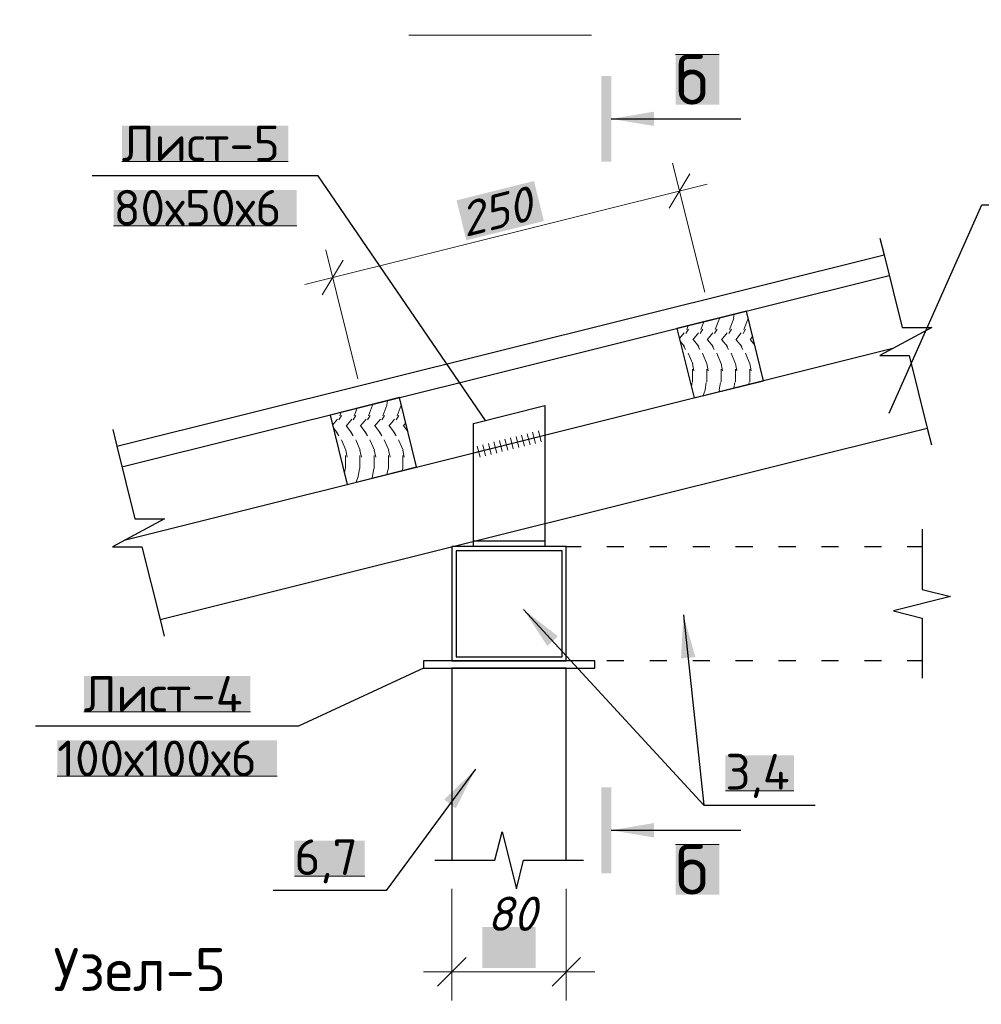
# Model space of a CAD drawing. Header units: millimetres. Extents: x 363306 to 7757304, y 1022887 to 1207196.
# Tile 715 of 1056: x 2419670 to 2426396, y 1069899 to 1076783. Entities that reach past the tile are written whole.
import ezdxf

# ---------------------------------------------------------------- set-up
doc = ezdxf.new("R2010")
doc.units = ezdxf.units.MM
for name, color, linetype in [('0 @ 100', 7, 'Continuous'), ('PDF12_0', 7, 'Continuous'), ('PDF12_Text', 7, 'Continuous')]:
    doc.layers.add(name, color=color, linetype=linetype)
for name, color, linetype, true_color in [('PDF12_.', 7, 'Continuous', 0xcc6827), ('PDF12_A3 pdf uchun', 7, 'Continuous', 0x636466), ('PDF12_PLAN', 7, 'Continuous', 0x535353)]:
    doc.layers.add(name, color=color, linetype=linetype, true_color=true_color)
doc.styles.add('iso', font='isocpeur.TTF')
doc.styles.add('PDF ISOCPEUR', font='isocpeur.TTF')
doc.styles.add('PDF ISOCPEUR Italic', font='isocpeui.ttf')
doc.styles.add('ViTEXT', font='isocpeur.TTF')
doc.styles.add('ГОСТ 2.304', font='isocpeui.ttf')

msp = doc.modelspace()

# ---------------------------------------------------------------- linework, layer by layer
at = {"layer": 'PDF12_.', "lineweight": 9}
for points in [[(2424661.848, 1074696.423), (2424668.005, 1074724.132)], [(2424434.014, 1074617.912), (2424455.565, 1074671.792)], [(2424534.076, 1074617.912), (2424564.864, 1074693.344)], [(2424563.325, 1074696.423), (2424563.325, 1074697.962)], [(2424634.138, 1074617.912), (2424664.926, 1074693.344)], [(2424734.2, 1074617.912), (2424764.989, 1074693.344)], [(2424761.91, 1074696.423), (2424763.449, 1074699.502)], [(2424284.69, 1074553.257), (2424318.557, 1074594.821)], [(2424329.333, 1074590.203), (2424347.806, 1074619.452)], [(2424335.491, 1074617.912), (2424344.727, 1074644.083)], [(2424378.594, 1074545.56), (2424417.08, 1074594.821)], [(2424429.395, 1074590.203), (2424447.868, 1074619.452)], [(2424478.657, 1074545.56), (2424517.142, 1074594.821)], [(2424529.457, 1074590.203), (2424547.931, 1074619.452)], [(2424578.719, 1074545.56), (2424617.204, 1074594.821)], [(2424629.52, 1074590.203), (2424647.993, 1074619.452)], [(2424678.781, 1074545.56), (2424717.267, 1074594.821)], [(2424729.582, 1074590.203), (2424746.516, 1074619.452)], [(2424289.308, 1074536.323), (2424320.097, 1074497.838)], [(2424381.673, 1074545.56), (2424420.159, 1074497.838)], [(2424481.736, 1074545.56), (2424520.221, 1074497.838)], [(2424581.798, 1074545.56), (2424620.283, 1074497.838)], [(2424681.86, 1074545.56), (2424720.345, 1074497.838)], [(2424778.843, 1074545.56), (2424795.777, 1074567.112)], [(2424781.922, 1074545.56), (2424811.171, 1074508.614), (2424811.171, 1074505.535)], [(2424310.86, 1074508.614), (2424327.794, 1074477.825)], [(2424346.267, 1074451.655), (2424377.055, 1074376.224)], [(2424410.922, 1074508.614), (2424427.856, 1074477.825)], [(2424446.329, 1074451.655), (2424477.117, 1074376.224)], [(2424510.984, 1074508.614), (2424527.918, 1074477.825)], [(2424546.391, 1074451.655), (2424577.179, 1074376.224)], [(2424611.047, 1074508.614), (2424627.98, 1074477.825)], [(2424646.453, 1074451.655), (2424677.242, 1074376.224)], [(2424711.109, 1074508.614), (2424728.043, 1074477.825)], [(2424746.516, 1074451.655), (2424777.304, 1074376.224)], [(2424375.516, 1074379.303), (2424386.292, 1074328.502)], [(2424475.578, 1074379.303), (2424486.354, 1074328.502)], [(2424575.64, 1074379.303), (2424586.416, 1074328.502)], [(2424675.702, 1074379.303), (2424686.478, 1074328.502)], [(2424775.764, 1074379.303), (2424786.54, 1074328.502)], [(2424375.516, 1074249.991), (2424375.516, 1074340.817)], [(2424475.578, 1074249.991), (2424475.578, 1074340.817)], [(2424575.64, 1074249.991), (2424575.64, 1074340.817)], [(2424675.702, 1074249.991), (2424675.702, 1074340.817)], [(2424775.764, 1074249.991), (2424775.764, 1074340.817)], [(2424367.819, 1074220.742), (2424372.437, 1074246.913)], [(2424463.262, 1074196.112), (2424472.499, 1074246.913)], [(2424563.325, 1074196.112), (2424572.561, 1074246.913)], [(2424664.926, 1074208.427), (2424672.623, 1074246.913)], [(2424769.607, 1074234.597), (2424772.686, 1074246.913)], [(2424449.408, 1074154.547), (2424464.802, 1074193.033)], [(2424560.246, 1074182.257), (2424564.864, 1074193.033)], [(2422237.263, 1074091.431), (2422241.881, 1074119.141)], [(2421909.367, 1074014.46), (2421918.603, 1074039.091)], [(2422009.429, 1074014.46), (2422029.441, 1074066.801)], [(2422109.491, 1074014.46), (2422138.74, 1074088.352)], [(2422137.201, 1074091.431), (2422137.201, 1074092.971)], [(2422209.553, 1074014.46), (2422238.802, 1074088.352)], [(2422309.616, 1074014.46), (2422338.865, 1074088.352)], [(2422337.325, 1074091.431), (2422337.325, 1074096.05)], [(2421858.566, 1073948.265), (2421892.433, 1073989.83)], [(2421903.209, 1073985.211), (2421921.682, 1074016)], [(2421952.47, 1073940.568), (2421992.495, 1073989.83)], [(2422003.271, 1073985.211), (2422021.744, 1074016)], [(2422052.533, 1073940.568), (2422092.558, 1073989.83)], [(2422103.333, 1073985.211), (2422121.806, 1074016)], [(2422152.595, 1073940.568), (2422192.62, 1073989.83)], [(2422203.396, 1073985.211), (2422221.869, 1074016)], [(2422252.657, 1073940.568), (2422292.682, 1073989.83)], [(2422303.458, 1073985.211), (2422321.931, 1074016)], [(2421863.184, 1073931.332), (2421893.973, 1073892.846)], [(2421884.736, 1073903.622), (2421903.209, 1073872.834)], [(2421955.549, 1073940.568), (2421994.035, 1073892.846)], [(2421984.798, 1073903.622), (2422003.271, 1073872.834)], [(2422055.611, 1073940.568), (2422094.097, 1073892.846)], [(2422084.86, 1073903.622), (2422103.333, 1073872.834)], [(2422155.674, 1073940.568), (2422194.159, 1073892.846)], [(2422184.923, 1073903.622), (2422203.396, 1073872.834)], [(2422255.736, 1073940.568), (2422294.221, 1073892.846)], [(2422284.985, 1073903.622), (2422303.458, 1073872.834)], [(2422352.719, 1073940.568), (2422371.192, 1073963.659)], [(2422355.798, 1073940.568), (2422385.047, 1073903.622), (2422386.587, 1073902.083)], [(2421921.682, 1073846.664), (2421950.931, 1073772.772)], [(2422021.744, 1073846.664), (2422050.993, 1073772.772)], [(2422120.267, 1073846.664), (2422151.055, 1073772.772)], [(2422220.329, 1073846.664), (2422251.118, 1073772.772)], [(2422320.392, 1073846.664), (2422351.18, 1073772.772)], [(2421950.931, 1073774.311), (2421960.168, 1073723.51)], [(2422049.454, 1073774.311), (2422060.23, 1073723.51)], [(2422149.516, 1073774.311), (2422160.292, 1073723.51)], [(2422249.578, 1073774.311), (2422260.354, 1073723.51)], [(2422349.64, 1073774.311), (2422360.416, 1073723.51)], [(2421949.392, 1073645), (2421949.392, 1073735.826)], [(2422049.454, 1073645), (2422049.454, 1073735.826)], [(2422149.516, 1073645), (2422149.516, 1073735.826)], [(2422249.578, 1073645), (2422249.578, 1073735.826)], [(2422349.64, 1073645), (2422349.64, 1073735.826)], [(2421941.694, 1073615.751), (2421946.313, 1073641.921)], [(2422037.138, 1073592.66), (2422046.375, 1073641.921)], [(2422137.201, 1073592.66), (2422146.437, 1073641.921)], [(2422238.802, 1073603.435), (2422246.499, 1073641.921)], [(2422345.022, 1073629.606), (2422346.562, 1073641.921)], [(2422023.284, 1073549.556), (2422038.678, 1073589.581)], [(2422134.122, 1073577.265), (2422138.74, 1073589.581)]]:
    msp.add_lwpolyline(points, dxfattribs=at)
at = {"layer": 'PDF12_0', "color": 7, "lineweight": 0, "true_color": 0xffffff}
for points in [[(2424563.325, 1076540.647), (2424256.98, 1076540.647)], [(2420385.342, 1075792.489), (2421549.143, 1075792.489)], [(2420326.844, 1075342.979), (2421607.641, 1075342.979)], [(2420119.023, 1071943.942), (2421284.363, 1071943.942)], [(2419932.753, 1071492.892), (2421470.632, 1071492.892)], [(2424606.428, 1071391.291), (2425085.188, 1071391.291)], [(2424563.325, 1071015.672), (2424256.98, 1071015.672)], [(2421592.246, 1070793.996), (2422083.321, 1070793.996)]]:
    msp.add_lwpolyline(points, dxfattribs=at)
at = {"layer": 'PDF12_0', "lineweight": 25}
for points in [[(2423807.47, 1076089.597), (2424714.188, 1076089.597)], [(2422928.462, 1073980.593), (2421756.964, 1075692.427), (2420177.521, 1075692.427)], [(2425750.217, 1074031.394), (2426399.851, 1075487.684), (2429313.971, 1075487.684)], [(2425687.1, 1075256.771), (2425716.349, 1075139.775), (2425842.582, 1074630.228), (2426048.864, 1074630.228), (2425685.561, 1074436.261), (2425891.843, 1074436.261), (2426018.075, 1073926.713), (2426047.324, 1073811.257)], [(2425716.349, 1075139.775), (2425716.349, 1075139.775)], [(2420320.686, 1073917.477), (2420349.935, 1073802.021), (2420476.168, 1073292.473), (2420682.45, 1073292.473), (2420319.147, 1073098.506), (2420525.429, 1073098.506), (2420651.662, 1072588.958), (2420680.91, 1072471.963)], [(2420349.935, 1073802.021), (2420349.935, 1073802.021)], [(2425981.129, 1073220.12), (2425981.129, 1073100.046), (2425981.129, 1072799.859), (2426181.254, 1072749.058), (2425781.005, 1072648.996), (2425981.129, 1072599.734), (2425981.129, 1072299.548), (2425981.129, 1072179.473)], [(2425981.129, 1073100.046), (2425981.129, 1073100.046)], [(2423193.242, 1072659.772), (2424455.565, 1071291.228), (2425234.511, 1071291.228)], [(2424312.399, 1072621.286), (2424455.565, 1071291.228)], [(2422494.346, 1072248.747), (2421619.956, 1071843.88), (2419781.89, 1071843.88)], [(2422857.649, 1071542.154), (2422232.645, 1070693.934), (2421442.923, 1070693.934)], [(2422572.856, 1070906.374), (2422692.931, 1070906.374), (2422993.118, 1070906.374), (2423043.918, 1071104.959), (2423143.981, 1070706.249), (2423193.242, 1070906.374), (2423493.429, 1070906.374), (2423613.503, 1070906.374)], [(2423807.47, 1071115.735), (2424714.188, 1071115.735)], [(2422692.931, 1070906.374), (2422692.931, 1070906.374)]]:
    msp.add_lwpolyline(points, dxfattribs=at)
at = {"layer": 'PDF12_0', "lineweight": 0}
for points in [[(2424212.337, 1075464.593), (2424357.043, 1075706.282)], [(2421932.458, 1075101.29), (2421786.213, 1074859.601)], [(2422792.993, 1070225.951), (2422592.869, 1070025.826)], [(2423393.366, 1070025.826), (2423593.491, 1070225.951)]]:
    msp.add_lwpolyline(points, dxfattribs=at)
at = {"layer": 'PDF12_0', "color": 3, "lineweight": 0}
for points in [[(2423257.898, 1073899.004), (2423277.91, 1073820.494)], [(2423297.922, 1073908.24), (2423316.395, 1073831.269)], [(2422843.794, 1073754.299), (2423344.105, 1073878.991)], [(2422986.96, 1073831.269), (2423006.972, 1073752.759)], [(2423025.445, 1073840.506), (2423045.458, 1073763.535)], [(2423063.931, 1073849.742), (2423083.943, 1073772.772)], [(2423103.956, 1073860.518), (2423122.429, 1073782.008)], [(2423142.441, 1073869.755), (2423160.914, 1073791.245)], [(2423180.927, 1073878.991), (2423200.939, 1073802.021)], [(2423219.412, 1073888.228), (2423239.425, 1073811.257)], [(2422869.964, 1073802.021), (2422889.976, 1073723.51)], [(2422909.989, 1073811.257), (2422928.462, 1073734.286)], [(2422948.474, 1073820.494), (2422966.947, 1073743.523)]]:
    msp.add_lwpolyline(points, dxfattribs=at)
at = {"layer": 'PDF12_0', "color": 7, "true_color": 0xffffff, "transparency": 33554559}
for points in [[(2424563.325, 1076189.659), (2424256.98, 1076189.659), (2424563.325, 1076540.647)], [(2424256.98, 1076189.659), (2424563.325, 1076540.647), (2424256.98, 1076540.647)], [(2420385.342, 1076041.875), (2421549.143, 1076041.875), (2420385.342, 1075792.489)], [(2421549.143, 1076041.875), (2420385.342, 1075792.489), (2421549.143, 1075792.489)], [(2420326.844, 1075592.365), (2421607.641, 1075592.365), (2420326.844, 1075342.979)], [(2421607.641, 1075592.365), (2420326.844, 1075342.979), (2421607.641, 1075342.979)], [(2420119.023, 1072193.328), (2421284.363, 1072193.328), (2420119.023, 1071943.942)], [(2421284.363, 1072193.328), (2420119.023, 1071943.942), (2421284.363, 1071943.942)], [(2419932.753, 1071743.818), (2421470.632, 1071743.818), (2419932.753, 1071492.892)], [(2421470.632, 1071743.818), (2419932.753, 1071492.892), (2421470.632, 1071492.892)], [(2424606.428, 1071640.677), (2425085.188, 1071640.677), (2424606.428, 1071391.291)], [(2425085.188, 1071640.677), (2424606.428, 1071391.291), (2425085.188, 1071391.291)], [(2421592.246, 1071043.382), (2422083.321, 1071043.382), (2421592.246, 1070793.996)], [(2422083.321, 1071043.382), (2421592.246, 1070793.996), (2422083.321, 1070793.996)], [(2424563.325, 1070666.224), (2424256.98, 1070666.224), (2424563.325, 1071015.672)], [(2424256.98, 1070666.224), (2424563.325, 1071015.672), (2424256.98, 1071015.672)]]:
    msp.add_solid(points, dxfattribs=at)
at = {"layer": 'PDF12_0', "transparency": 33554559}
for points in [[(2423807.47, 1076389.784), (2423807.47, 1075790.95), (2423738.196, 1076389.784)], [(2423807.47, 1075790.95), (2423738.196, 1076389.784), (2423738.196, 1075790.95)], [(2423807.47, 1076089.597), (2424107.657, 1076140.398), (2424107.657, 1076040.335)], [(2423193.242, 1072659.772), (2423434.931, 1072471.963), (2423361.039, 1072404.228)], [(2424312.399, 1072621.286), (2424395.528, 1072327.257), (2424295.466, 1072316.481)], [(2422857.649, 1071542.154), (2422720.64, 1071269.677), (2422639.051, 1071329.714)], [(2423738.196, 1070815.548), (2423738.196, 1071415.921), (2423807.47, 1070815.548)], [(2423738.196, 1071415.921), (2423807.47, 1070815.548), (2423807.47, 1071415.921)], [(2423807.47, 1071115.735), (2424107.657, 1071166.536), (2424107.657, 1071064.934)]]:
    msp.add_solid(points, dxfattribs=at)
at = {"layer": 'PDF12_A3 pdf uchun', "color": 7, "lineweight": 0}
for points in [[(2424461.723, 1074878.074), (2424236.968, 1075780.174)], [(2421664.599, 1074931.954), (2424478.657, 1075633.929)], [(2422035.599, 1074273.083), (2421810.844, 1075175.182)], [(2422692.931, 1070706.249), (2422692.931, 1069925.764)], [(2423493.429, 1070706.249), (2423493.429, 1069925.764)], [(2422494.346, 1070125.888), (2423693.553, 1070125.888)]]:
    msp.add_lwpolyline(points, dxfattribs=at)
at = {"layer": 'PDF12_A3 pdf uchun', "color": 244, "lineweight": 30, "true_color": 0x991a1e}
for points in [[(2420349.935, 1073802.021), (2425716.349, 1075139.775)], [(2420385.342, 1073655.776), (2425751.756, 1074995.07)]]:
    msp.add_lwpolyline(points, dxfattribs=at)
at = {"layer": 'PDF12_A3 pdf uchun', "color": 32, "lineweight": 30, "true_color": 0xcc6827}
for points in [[(2424266.217, 1074624.07), (2424387.831, 1074139.153), (2424872.748, 1074259.228), (2424752.673, 1074745.684)], [(2421841.632, 1074019.079), (2421961.707, 1073534.162), (2422446.624, 1073655.776), (2422326.549, 1074140.693)]]:
    msp.add_lwpolyline(points, close=True, dxfattribs=at)
at = {"layer": 'PDF12_A3 pdf uchun', "color": 177, "lineweight": 30, "true_color": 0x283188}
for points in [[(2420409.973, 1073146.228), (2425776.387, 1074485.522)], [(2420651.662, 1072588.958), (2426018.075, 1073926.713)]]:
    msp.add_lwpolyline(points, dxfattribs=at)
at = {"layer": 'PDF12_A3 pdf uchun', "color": 5, "lineweight": 30}
for points in [[(2422843.794, 1073100.046), (2422843.794, 1073960.581), (2423344.105, 1074085.274), (2423344.105, 1073100.046)], [(2423693.553, 1072299.548), (2422494.346, 1072299.548), (2422494.346, 1072248.747), (2423693.553, 1072248.747)]]:
    msp.add_lwpolyline(points, close=True, dxfattribs=at)
msp.add_lwpolyline([(2422843.794, 1073140.07), (2423344.105, 1073140.07)], dxfattribs=at)
at = {"layer": 'PDF12_A3 pdf uchun', "color": 7, "lineweight": 30}
for points in [[(2423493.429, 1073100.046), (2422692.931, 1073100.046), (2422692.931, 1072299.548), (2423493.429, 1072299.548)], [(2423464.18, 1073069.257), (2422723.719, 1073069.257), (2422723.719, 1072328.797), (2423464.18, 1072328.797)]]:
    msp.add_lwpolyline(points, close=True, dxfattribs=at)
at = {"layer": 'PDF12_A3 pdf uchun', "lineweight": 30}
for points in [[(2423493.429, 1072939.946), (2423493.429, 1073100.046), (2423596.57, 1073100.046)], [(2423776.682, 1073100.046), (2423896.756, 1073100.046)], [(2424076.868, 1073100.046), (2424196.943, 1073100.046)], [(2424377.055, 1073100.046), (2424497.13, 1073100.046)], [(2424677.242, 1073100.046), (2424797.316, 1073100.046)], [(2424977.428, 1073100.046), (2425097.503, 1073100.046)], [(2425277.615, 1073100.046), (2425397.69, 1073100.046)], [(2425577.802, 1073100.046), (2425697.876, 1073100.046)], [(2425877.988, 1073100.046), (2425981.129, 1073100.046)], [(2423493.429, 1072639.759), (2423493.429, 1072759.834)], [(2423596.57, 1072299.548), (2423493.429, 1072299.548), (2423493.429, 1072459.647)], [(2423896.756, 1072299.548), (2423776.682, 1072299.548)], [(2424196.943, 1072299.548), (2424076.868, 1072299.548)], [(2424497.13, 1072299.548), (2424377.055, 1072299.548)], [(2424797.316, 1072299.548), (2424677.242, 1072299.548)], [(2425097.503, 1072299.548), (2424977.428, 1072299.548)], [(2425397.69, 1072299.548), (2425277.615, 1072299.548)], [(2425697.876, 1072299.548), (2425577.802, 1072299.548)], [(2425981.129, 1072299.548), (2425877.988, 1072299.548)]]:
    msp.add_lwpolyline(points, dxfattribs=at)
at = {"layer": 'PDF12_A3 pdf uchun', "color": 7, "lineweight": 30}
msp.add_lwpolyline([(2423493.429, 1070906.374), (2423493.429, 1072248.747), (2422692.931, 1072248.747), (2422692.931, 1070906.374)], dxfattribs=at)
at = {"layer": 'PDF12_A3 pdf uchun', "color": 7, "true_color": 0xffffff, "transparency": 33554559}
for points in [[(2422725.259, 1075520.012), (2422794.533, 1075241.377), (2423267.134, 1075655.481)], [(2422794.533, 1075241.377), (2423267.134, 1075655.481), (2423336.408, 1075375.307)], [(2422906.91, 1070439.93), (2422906.91, 1070152.059), (2423279.449, 1070439.93)], [(2422906.91, 1070152.059), (2423279.449, 1070439.93), (2423279.449, 1070152.059)]]:
    msp.add_solid(points, dxfattribs=at)
at = {"layer": 'PDF12_PLAN', "lineweight": 0}
msp.add_lwpolyline([(2422392.744, 1076676.115), (2423248.661, 1076676.115), (2423668.922, 1076676.115)], dxfattribs=at)

# ---------------------------------------------------------------- texts
at = {"color": 7, "linetype": 'Continuous', "lineweight": -3, "insert": (2337050.522, 1083049.577, 0), "char_height": 250, "width": 12330.66749, "attachment_point": 1, "style": 'ViTEXT'}
msp.add_mtext('{\\fISOCPEUR|b1|i1|c204|p34;\\C256;\\c0;       \\A1;\\H1.17391x;Состав кровли.\\A0;\\P\\pi-511.11,l511.11,t255.555;\\fISOCPEUR|b0|i1|c204|p34;\\H0.92593x;1.^I Металлические профилированные листы с полимерными покрытиями с обеих сторон по деревянным конструкциям (РСТУз 24045-94) Н35-1000-0,50 мм.\\fISOCPEUR|b1|i1|c204|p34;\\P\\pi0,l0,tz;\\fISOCPEUR|b0|i1|c204|p34;2. Цемента песчаное стяжка, толщиной 50мм, (приложения 1, пункт 71, КМК 2.01.04-2018), aрмированная сетка Ø3 АСК ( АБК ) шаг 150 х 150 мм. с устройством дефор. швов с шаг 6,0 х 6,0 м (с заполнением д.ш. герметиком).\\P3. Гидроизоляционная мембрана из профиллированная полиэтиленовая рулонная толщиной 0,45мм -1 слоя.\\P4. Утеплитель - минераловатные плиты рулонные TC 040, толщиной 100мм.\\P5. Полиэтиленовая пленка, толщиной 2 мм.\\P6. Сборная железобетонная плита покрытия - 220 мм}', dxfattribs=at)
at = {"color": 0, "lineweight": -2, "ltscale": 5, "insert": (1348958.4, 1070865.149), "char_height": 300, "width": 17773.54363, "attachment_point": 1, "style": 'iso'}
msp.add_mtext('\\pi7162.827;{\\fISOCPEUR|b0|i1|c204|p34;Примечание:\\P\\pi0;1. \\C256;Данный лист читать совместно с листами\\C0; КP- \\P2. Горизонтальные сетки СГ-1, СГ-2, СГ-3  устраиваются по длине в стенах и в перегородках, через каждый 600 мм расстояние по высоте.\\P\\C256;3. Стены  выполнить из газоблока изготавливается автоклавным методом D600/\\PКладку выполнить с применением однорядной перевязки\\P5.Контроль качества материалов и работ выполнять согласно указаниям \\PКМК 2.01.03-19, КМК 3.03.01-98 и ППР.\\P6. Все внутренние дверные отверстие монтажировать на отм. +2,100.\\P7. Прочность клеевого состава или раствора должна обеспечить величину нормального сцепления не менее 1,2 кгс/см².}', dxfattribs=at)
at = {"layer": '0 @ 100', "color": 7, "insert": (761996.908, 1075986.433), "char_height": 318.940213, "width": 19697.5359, "attachment_point": 4, "style": 'ГОСТ 2.304'}
msp.add_mtext('\\pi5457.36288;{\\fISOCPEUR|b1|i1|c204|p34;Характеристика участка строительства:\\P\\pi0;\\P}Расчетная зимняя температура воздух 15 °С.\\PСкоростной напор ветра   - 38кг/м2.\\PВес снегового покрова    - 50кг/м2.\\PКлассификация зданий по функциональной пожарной опасности - Ф 4.1 \\PКоэффициент надежности по назначению - 0.95\\P\\P^IПроектом разработано подъёмник для мало мобильных граждан населения грузоподъемностью 250 кг. скоростью 0,25 см/с. Двери шахт подъёмника противопожарные с пределом огнестойкости El 30. Подъёмники оборудованы кабинами габаритами 1500х1500 мм, ширина дверей кабины обеспечивает проезд инвалидной коляски. Для экстренных случаев подъёмник оснащен дополнительным аккумулятором и механическим спуском для безопасного спуска пассажира в нулевую отметку. Так же в дверях подъёмника установлены замки датчики которые открываются с ключевыми картами, чтобы открыть двери подъёмника.\\P^IС внешней и внутренней стороны наружных стен предусмотрено обшивка из аквапанелей толщиной 12,5мм с утеплением из минераловатной ваты на кварцевой основе, А =0,040 Вт/мС, толщиной 100мм. (по теплотехническому расчету). Наружная отделка из органическое стекло.\\P^IПодрядчик обязан предоставить заказчику сертификаты соответствия и пожарной безопасности на фасадную систему и все применяемые в данной системе материалы и изделия.\\PКонструкции, изделия и материалы применены по действующим стандартам, ТУ, сертификатам. На путях эвакуации используются отделочные материалы, соответствующие требованиям п. 5.25 ШНК 2.01.02-04.\\PОтделка стен с внутренней стороны окраска водоэмульсионными красками светлых тонов. Во внутренней и наружной отделке использованы современные отделочные материалы используемые на территории Республики Узбекистан.\\P^IКрыша - скатная из металлических профилированных листов с полимерными покрытиями с обеих сторон толщ.0,55мм по металлическим конструкциям.\\P^IПо периметру наружных стен устраивается бетонная отмостка. Бетон кл.В 7,5 шириной 1000 мм, толщиной 50 мм по гравийному основанию толщиной 100 мм -150 мм.\\P^IВсе строительно-монтажные работы вести согласно указаний соответствующих строительных норм и проекта производства работ (П.П.Р.) на основании ШНК 3.01.01 - 03 и КМК 3.01.02 - 00.', dxfattribs=at)
at = {"layer": 'PDF12_Text', "attachment_point": 7}
for s, insert, char_height, style in [('б', (2424256.98, 1076189.659), 349.999, 'PDF ISOCPEUR'), ('Лист-5', (2420385.342, 1075792.489), 249.9996, 'PDF ISOCPEUR'), ('80х50х6', (2420326.844, 1075342.979), 249.9996, 'PDF ISOCPEUR'), ('Лист-4', (2420119.023, 1071943.942), 249.9996, 'PDF ISOCPEUR'), ('100х100х6', (2419932.753, 1071492.892), 249.9996, 'PDF ISOCPEUR'), ('3,4', (2424606.428, 1071341.314), 249.9996, 'PDF ISOCPEUR'), ('б', (2424256.98, 1070666.224), 349.999, 'PDF ISOCPEUR'), ('6,7', (2421592.246, 1070744.02), 249.9996, 'PDF ISOCPEUR'), ('80', (2422939.21, 1070411.971), 239.9991, 'PDF ISOCPEUR Italic')]:
    msp.add_mtext(s, dxfattribs=dict(at, insert=insert, char_height=char_height, style=style))
at = {"layer": 'PDF12_Text', "insert": (2422785.296, 1075262.929), "char_height": 239.9991, "attachment_point": 7, "rotation": 14.0737635, "style": 'PDF ISOCPEUR Italic'}
msp.add_mtext('250', dxfattribs=at)
at = {"layer": 'PDF12_Text', "color": 251, "true_color": 0x535353, "insert": (2419905.043, 1069991.959), "char_height": 299.9997, "attachment_point": 7, "style": 'PDF ISOCPEUR'}
msp.add_mtext('Узел-5', dxfattribs=at)

doc.saveas('drawing.dxf')
